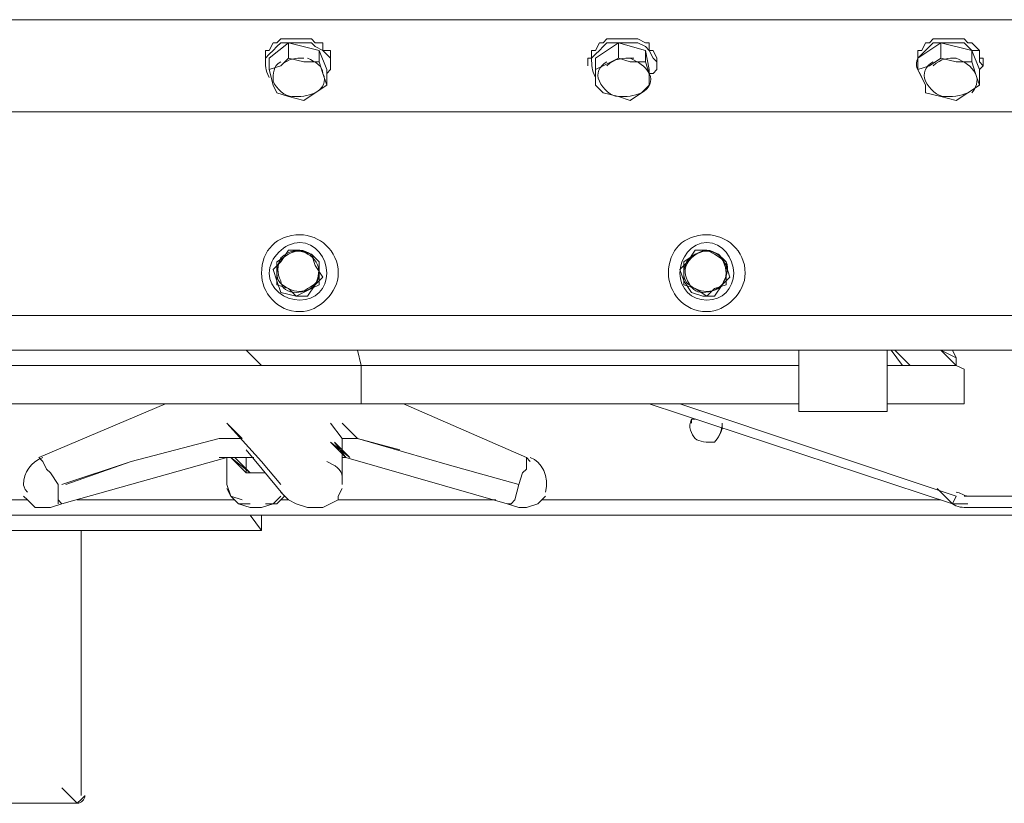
# Model space of a CAD drawing. Header units: millimetres. Extents: x -300186 to 535068, y -28581 to 763298.
# Tile 308 of 405: x 12776 to 13079, y 327925 to 328165. Entities that reach past the tile are written whole.
import ezdxf

# ---------------------------------------------------------------- set-up
doc = ezdxf.new("R2010")
doc.units = ezdxf.units.MM
doc.header["$LTSCALE"] = 10
doc.layers.add('koty', color=6, linetype='Continuous', lineweight=9)
doc.layers.add('NS_tenka', color=252, linetype='Continuous', lineweight=18)
doc.layers.add('popisky', color=6, linetype='Continuous')

# ---------------------------------------------------------------- blocks, each defined once
blk = doc.blocks.new('A$C12ac11e3')
at = {"layer": 'NS_tenka'}
for p, q in [((-869.83, 3847.74), (-17.82, 3847.74)), ((-17.82, 3847.74), (-869.83, 3847.74)), ((-700.13, 3840.67), (-698.95, 3841.85)), ((-698.95, 3841.85), (-696.6, 3841.85)), ((-696.6, 3841.85), (-694.24, 3841.85)), ((-694.24, 3841.85), (-693.06, 3841.85)), ((-693.06, 3841.85), (-690.7, 3841.85)), ((-690.7, 3841.85), (-689.53, 3841.85)), ((-689.53, 3841.85), (-688.35, 3840.67)), ((-599.96, 3840.67), (-598.79, 3841.85)), ((-598.79, 3841.85), (-596.43, 3841.85)), ((-596.43, 3841.85), (-595.25, 3841.85)), ((-595.25, 3841.85), (-592.89, 3841.85)), ((-592.89, 3841.85), (-591.72, 3841.85)), ((-591.72, 3841.85), (-589.36, 3841.85)), ((-589.36, 3841.85), (-587, 3840.67)), ((-499.8, 3840.67), (-498.62, 3841.85)), ((-498.62, 3841.85), (-497.44, 3841.85)), ((-497.44, 3841.85), (-495.08, 3841.85)), ((-495.08, 3841.85), (-492.73, 3841.85)), ((-492.73, 3841.85), (-491.55, 3841.85)), ((-491.55, 3841.85), (-489.19, 3841.85)), ((-489.19, 3841.85), (-488.01, 3840.67)), ((-702.49, 3835.96), (-696.6, 3840.67)), ((-702.49, 3838.31), (-701.31, 3840.67)), ((-701.31, 3840.67), (-700.13, 3840.67)), ((-701.31, 3838.31), (-700.13, 3839.49)), ((-700.13, 3839.49), (-698.95, 3840.67)), ((-698.95, 3840.67), (-696.6, 3840.67)), ((-696.6, 3840.67), (-696.6, 3835.96)), ((-696.6, 3840.67), (-687.17, 3838.31)), ((-696.6, 3840.67), (-694.24, 3840.67)), ((-694.24, 3840.67), (-693.06, 3840.67)), ((-693.06, 3840.67), (-690.7, 3840.67)), ((-690.7, 3840.67), (-689.53, 3840.67)), ((-689.53, 3840.67), (-688.35, 3839.49)), ((-688.35, 3840.67), (-685.99, 3840.67)), ((-688.35, 3839.49), (-685.99, 3838.31)), ((-685.99, 3840.67), (-685.99, 3838.31)), ((-602.32, 3835.96), (-595.25, 3840.67)), ((-602.32, 3838.31), (-601.14, 3840.67)), ((-601.14, 3840.67), (-599.96, 3840.67)), ((-601.14, 3838.31), (-599.96, 3839.49)), ((-599.96, 3839.49), (-598.79, 3840.67)), ((-598.79, 3840.67), (-596.43, 3840.67)), ((-596.43, 3840.67), (-595.25, 3840.67)), ((-595.25, 3840.67), (-595.25, 3835.96)), ((-595.25, 3840.67), (-587, 3838.31)), ((-595.25, 3840.67), (-592.89, 3840.67)), ((-592.89, 3840.67), (-591.72, 3840.67)), ((-591.72, 3840.67), (-589.36, 3840.67)), ((-589.36, 3840.67), (-587, 3839.49)), ((-587, 3840.67), (-585.82, 3840.67)), ((-587, 3839.49), (-585.82, 3838.31)), ((-585.82, 3840.67), (-585.82, 3838.31)), ((-503.33, 3835.96), (-496.26, 3840.67)), ((-502.15, 3838.31), (-500.98, 3840.67)), ((-500.98, 3840.67), (-499.8, 3840.67)), ((-500.98, 3838.31), (-499.8, 3839.49)), ((-499.8, 3839.49), (-498.62, 3840.67)), ((-498.62, 3840.67), (-497.44, 3840.67)), ((-497.44, 3840.67), (-495.08, 3840.67)), ((-496.26, 3840.67), (-496.26, 3835.96)), ((-496.26, 3840.67), (-486.84, 3838.31)), ((-495.08, 3840.67), (-492.73, 3840.67)), ((-492.73, 3840.67), (-491.55, 3840.67)), ((-491.55, 3840.67), (-489.19, 3840.67)), ((-489.19, 3840.67), (-488.01, 3839.49)), ((-488.01, 3840.67), (-486.84, 3840.67)), ((-488.01, 3839.49), (-486.84, 3838.31)), ((-486.84, 3840.67), (-484.48, 3838.31)), ((-703.67, 3835.96), (-703.67, 3838.31)), ((-703.67, 3838.31), (-702.49, 3838.31)), ((-703.67, 3835.96), (-702.49, 3837.13)), ((-703.67, 3835.96), (-703.67, 3833.6)), ((-703.67, 3834.78), (-703.67, 3835.96)), ((-703.67, 3835.96), (-703.67, 3835.96)), ((-702.49, 3837.13), (-701.31, 3838.31)), ((-702.49, 3832.42), (-702.49, 3835.96)), ((-696.6, 3835.96), (-698.95, 3833.6)), ((-691.88, 3834.78), (-696.6, 3835.96)), ((-696.6, 3835.96), (-696.6, 3835.96)), ((-687.17, 3838.31), (-687.17, 3834.78)), ((-687.17, 3838.31), (-684.81, 3832.42)), ((-685.99, 3838.31), (-685.99, 3838.31)), ((-685.99, 3838.31), (-683.63, 3835.96)), ((-685.99, 3838.31), (-683.63, 3838.31)), ((-683.63, 3838.31), (-683.63, 3835.96)), ((-683.63, 3833.6), (-683.63, 3835.96)), ((-683.63, 3835.96), (-683.63, 3835.96)), ((-683.63, 3835.96), (-683.63, 3834.78)), ((-683.63, 3835.96), (-683.63, 3835.96)), ((-604.68, 3835.96), (-604.68, 3833.6)), ((-604.68, 3835.96), (-603.5, 3835.96)), ((-603.5, 3835.96), (-603.5, 3838.31)), ((-603.5, 3838.31), (-602.32, 3838.31)), ((-603.5, 3835.96), (-602.32, 3837.13)), ((-603.5, 3834.78), (-603.5, 3835.96)), ((-602.32, 3837.13), (-601.14, 3838.31)), ((-602.32, 3832.42), (-602.32, 3835.96)), ((-595.25, 3835.96), (-599.96, 3833.6)), ((-591.72, 3834.78), (-595.25, 3835.96)), ((-595.25, 3835.96), (-595.25, 3835.96)), ((-587, 3838.31), (-587, 3834.78)), ((-587, 3838.31), (-585.82, 3832.42)), ((-585.82, 3838.31), (-585.82, 3838.31)), ((-585.82, 3838.31), (-584.64, 3835.96)), ((-585.82, 3838.31), (-584.64, 3838.31)), ((-584.64, 3838.31), (-583.47, 3835.96)), ((-584.64, 3835.96), (-583.47, 3834.78)), ((-583.47, 3833.6), (-583.47, 3835.96)), ((-583.47, 3835.96), (-583.47, 3835.96)), ((-583.47, 3835.96), (-583.47, 3835.96)), ((-503.33, 3835.96), (-503.33, 3838.31)), ((-503.33, 3838.31), (-502.15, 3838.31)), ((-503.33, 3835.96), (-502.15, 3837.13)), ((-503.33, 3835.96), (-503.33, 3833.6)), ((-503.33, 3832.42), (-503.33, 3835.96)), ((-503.33, 3834.78), (-503.33, 3835.96)), ((-503.33, 3835.96), (-503.33, 3835.96)), ((-502.15, 3837.13), (-500.98, 3838.31)), ((-496.26, 3835.96), (-499.8, 3833.6)), ((-491.55, 3834.78), (-496.26, 3835.96)), ((-496.26, 3835.96), (-496.26, 3835.96)), ((-486.84, 3838.31), (-486.84, 3834.78)), ((-486.84, 3838.31), (-484.48, 3832.42)), ((-486.84, 3838.31), (-484.48, 3838.31)), ((-484.48, 3838.31), (-484.48, 3835.96)), ((-484.48, 3838.31), (-484.48, 3838.31)), ((-484.48, 3838.31), (-484.48, 3835.96)), ((-484.48, 3835.96), (-484.48, 3834.78)), ((-484.48, 3835.96), (-483.3, 3835.96)), ((-483.3, 3833.6), (-483.3, 3835.96)), ((-483.3, 3835.96), (-483.3, 3835.96)), ((-703.67, 3833.6), (-703.67, 3833.6)), ((-698.95, 3833.6), (-702.49, 3832.42)), ((-687.17, 3834.78), (-691.88, 3834.78)), ((-685.99, 3831.24), (-687.17, 3834.78)), ((-687.17, 3834.78), (-687.17, 3834.78)), ((-683.63, 3834.78), (-683.63, 3833.6)), ((-683.63, 3833.6), (-683.63, 3832.42)), ((-604.68, 3833.6), (-604.68, 3833.6)), ((-599.96, 3833.6), (-602.32, 3832.42)), ((-587, 3834.78), (-591.72, 3834.78)), ((-585.82, 3831.24), (-587, 3834.78)), ((-587, 3834.78), (-587, 3834.78)), ((-583.47, 3834.78), (-583.47, 3833.6)), ((-583.47, 3833.6), (-583.47, 3832.42)), ((-503.33, 3833.6), (-503.33, 3833.6)), ((-499.8, 3833.6), (-503.33, 3832.42)), ((-486.84, 3834.78), (-491.55, 3834.78)), ((-485.66, 3831.24), (-486.84, 3834.78)), ((-486.84, 3834.78), (-486.84, 3834.78)), ((-484.48, 3834.78), (-483.3, 3833.6)), ((-483.3, 3833.6), (-484.48, 3832.42)), ((-702.49, 3832.42), (-701.31, 3827.71)), ((-684.81, 3827.71), (-685.99, 3831.24)), ((-684.81, 3832.42), (-684.81, 3827.71)), ((-683.63, 3832.42), (-684.81, 3831.24)), ((-602.32, 3832.42), (-602.32, 3827.71)), ((-585.82, 3832.42), (-585.82, 3827.71)), ((-585.82, 3827.71), (-585.82, 3831.24)), ((-584.64, 3831.24), (-585.82, 3831.24)), ((-583.47, 3832.42), (-584.64, 3831.24)), ((-503.33, 3832.42), (-500.98, 3827.71)), ((-484.48, 3827.71), (-485.66, 3831.24)), ((-484.48, 3832.42), (-484.48, 3827.71)), ((-484.48, 3832.42), (-484.48, 3831.24)), ((-701.31, 3827.71), (-701.31, 3827.71)), ((-701.31, 3827.71), (-700.13, 3825.35)), ((-688.35, 3825.35), (-684.81, 3827.71)), ((-684.81, 3827.71), (-684.81, 3827.71)), ((-602.32, 3827.71), (-602.32, 3827.71)), ((-602.32, 3827.71), (-599.96, 3825.35)), ((-588.18, 3825.35), (-585.82, 3827.71)), ((-585.82, 3827.71), (-585.82, 3827.71)), ((-500.98, 3827.71), (-500.98, 3827.71)), ((-500.98, 3827.71), (-500.98, 3825.35)), ((-488.01, 3825.35), (-484.48, 3827.71)), ((-484.48, 3827.71), (-484.48, 3827.71)), ((-700.13, 3825.35), (-696.6, 3824.17)), ((-696.6, 3824.17), (-691.88, 3822.99)), ((-691.88, 3822.99), (-688.35, 3825.35)), ((-599.96, 3825.35), (-595.25, 3824.17)), ((-595.25, 3824.17), (-591.72, 3822.99)), ((-591.72, 3822.99), (-588.18, 3825.35)), ((-500.98, 3825.35), (-496.26, 3824.17)), ((-496.26, 3824.17), (-491.55, 3822.99)), ((-491.55, 3822.99), (-488.01, 3825.35)), ((-909.89, 3819.46), (22.25, 3819.46)), ((-696.6, 3775.86), (-700.13, 3773.5)), ((-696.6, 3777.03), (-698.95, 3773.5)), ((-694.24, 3777.03), (-696.6, 3775.86)), ((-693.06, 3777.03), (-696.6, 3777.03)), ((-689.53, 3775.86), (-694.24, 3777.03)), ((-689.53, 3775.86), (-693.06, 3777.03)), ((-687.17, 3773.5), (-689.53, 3775.86)), ((-688.35, 3772.32), (-689.53, 3775.86)), ((-571.68, 3775.86), (-575.22, 3773.5)), ((-571.68, 3777.03), (-574.04, 3773.5)), ((-568.15, 3777.03), (-571.68, 3775.86)), ((-568.15, 3777.03), (-571.68, 3777.03)), ((-565.79, 3775.86), (-568.15, 3777.03)), ((-564.61, 3775.86), (-568.15, 3777.03)), ((-562.25, 3773.5), (-565.79, 3775.86)), ((-562.25, 3772.32), (-564.61, 3775.86)), ((-698.95, 3773.5), (-701.31, 3771.14)), ((-700.13, 3773.5), (-700.13, 3769.96)), ((-685.99, 3768.78), (-688.35, 3772.32)), ((-687.17, 3769.96), (-687.17, 3773.5)), ((-574.04, 3773.5), (-576.4, 3771.14)), ((-575.22, 3773.5), (-575.22, 3769.96)), ((-562.25, 3769.96), (-562.25, 3773.5)), ((-561.08, 3768.78), (-562.25, 3772.32)), ((-701.31, 3771.14), (-700.13, 3767.61)), ((-700.13, 3769.96), (-700.13, 3766.43)), ((-687.17, 3766.43), (-687.17, 3769.96)), ((-576.4, 3771.14), (-575.22, 3767.61)), ((-575.22, 3769.96), (-575.22, 3766.43)), ((-562.25, 3766.43), (-562.25, 3769.96)), ((-700.13, 3767.61), (-698.95, 3764.07)), ((-700.13, 3766.43), (-696.6, 3765.25)), ((-690.7, 3762.89), (-688.35, 3766.43)), ((-689.53, 3765.25), (-687.17, 3766.43)), ((-688.35, 3766.43), (-685.99, 3768.78)), ((-575.22, 3767.61), (-572.86, 3764.07)), ((-575.22, 3766.43), (-571.68, 3765.25)), ((-565.79, 3765.25), (-562.25, 3766.43)), ((-565.79, 3762.89), (-563.43, 3766.43)), ((-563.43, 3766.43), (-561.08, 3768.78)), ((-698.95, 3764.07), (-694.24, 3762.89)), ((-696.6, 3765.25), (-694.24, 3762.89)), ((-694.24, 3762.89), (-689.53, 3765.25)), ((-572.86, 3764.07), (-569.33, 3762.89)), ((-571.68, 3765.25), (-568.15, 3762.89)), ((-568.15, 3762.89), (-565.79, 3765.25)), ((-694.24, 3762.89), (-690.7, 3762.89)), ((-569.33, 3762.89), (-565.79, 3762.89)), ((-934.64, 3757), (46.99, 3757)), ((54.06, 3746.39), (-941.71, 3746.39)), ((-704.84, 3741.68), (-709.56, 3746.39)), ((-709.56, 3746.39), (-709.56, 3746.39)), ((-675.38, 3746.39), (-674.21, 3741.68)), ((-539.86, 3746.39), (-539.86, 3727.54)), ((-512.76, 3727.54), (-512.76, 3746.39)), ((-512.76, 3746.39), (-512.76, 3746.39)), ((-508.05, 3741.68), (-511.58, 3746.39)), ((-511.58, 3746.39), (-511.58, 3746.39)), ((-508.05, 3741.68), (-511.58, 3746.39)), ((-511.58, 3746.39), (-511.58, 3746.39)), ((-505.69, 3741.68), (-510.4, 3746.39)), ((-510.4, 3746.39), (-510.4, 3746.39)), ((-505.69, 3741.68), (-510.4, 3746.39)), ((-510.4, 3746.39), (-510.4, 3746.39)), ((-491.55, 3741.68), (-496.26, 3746.39)), ((-496.26, 3746.39), (-491.55, 3744.04)), ((-491.55, 3744.04), (-492.73, 3746.39)), ((-491.55, 3744.04), (-492.73, 3746.39)), ((-491.55, 3741.68), (-491.55, 3744.04)), ((-793.23, 3741.68), (-769.66, 3741.68)), ((-769.66, 3741.68), (-792.05, 3741.68)), ((-760.23, 3741.68), (-780.26, 3741.68)), ((-769.66, 3741.68), (-723.7, 3741.68)), ((-723.7, 3741.68), (-769.66, 3741.68)), ((-717.81, 3741.68), (-760.23, 3741.68)), ((-723.7, 3741.68), (-674.21, 3741.68)), ((-674.21, 3741.68), (-723.7, 3741.68)), ((-674.21, 3741.68), (-717.81, 3741.68)), ((-674.21, 3741.68), (-674.21, 3740.5)), ((-674.21, 3741.68), (-674.21, 3741.68)), ((-674.21, 3741.68), (-674.21, 3741.68)), ((-635.32, 3741.68), (-674.21, 3741.68)), ((-667.13, 3741.68), (-674.21, 3741.68)), ((-674.21, 3741.68), (-674.21, 3741.68)), ((-635.32, 3741.68), (-674.21, 3741.68)), ((-674.21, 3740.5), (-674.21, 3729.9)), ((-599.96, 3741.68), (-635.32, 3741.68)), ((-617.64, 3741.68), (-635.32, 3741.68)), ((-599.96, 3741.68), (-617.64, 3741.68)), ((-583.47, 3741.68), (-599.96, 3741.68)), ((-583.47, 3741.68), (-599.96, 3741.68)), ((-568.15, 3741.68), (-583.47, 3741.68)), ((-568.15, 3741.68), (-583.47, 3741.68)), ((-554.01, 3741.68), (-568.15, 3741.68)), ((-554.01, 3741.68), (-568.15, 3741.68)), ((-539.86, 3741.68), (-554.01, 3741.68)), ((-539.86, 3741.68), (-554.01, 3741.68)), ((-505.69, 3741.68), (-512.76, 3741.68)), ((-505.69, 3741.68), (-512.76, 3741.68)), ((-512.76, 3741.68), (-505.69, 3741.68)), ((-499.8, 3741.68), (-505.69, 3741.68)), ((-499.8, 3741.68), (-505.69, 3741.68)), ((-505.69, 3741.68), (-499.8, 3741.68)), ((-495.08, 3741.68), (-499.8, 3741.68)), ((-495.08, 3741.68), (-499.8, 3741.68)), ((-499.8, 3741.68), (-496.26, 3741.68)), ((-496.26, 3741.68), (-493.91, 3741.68)), ((-492.73, 3741.68), (-495.08, 3741.68)), ((-492.73, 3741.68), (-495.08, 3741.68)), ((-491.55, 3741.68), (-493.91, 3741.68)), ((-493.91, 3741.68), (-493.91, 3741.68)), ((-491.55, 3741.68), (-492.73, 3741.68)), ((-492.73, 3741.68), (-492.73, 3741.68)), ((-489.19, 3740.5), (-491.55, 3741.68)), ((-491.55, 3741.68), (-491.55, 3741.68)), ((-489.19, 3740.5), (-491.55, 3741.68)), ((-489.19, 3729.9), (-489.19, 3740.5)), ((-770.84, 3729.9), (-793.23, 3729.9)), ((-769.66, 3729.9), (-793.23, 3729.9)), ((-734.31, 3729.9), (-773.19, 3713.4)), ((-723.7, 3729.9), (-770.84, 3729.9)), ((-722.52, 3729.9), (-769.66, 3729.9)), ((-674.21, 3729.9), (-723.7, 3729.9)), ((-674.21, 3729.9), (-722.52, 3729.9)), ((-635.32, 3729.9), (-674.21, 3729.9)), ((-635.32, 3729.9), (-674.21, 3729.9)), ((-623.53, 3713.4), (-661.24, 3729.9)), ((-599.96, 3729.9), (-635.32, 3729.9)), ((-599.96, 3729.9), (-635.32, 3729.9)), ((-583.47, 3729.9), (-599.96, 3729.9)), ((-583.47, 3729.9), (-599.96, 3729.9)), ((-585.82, 3729.9), (-492.73, 3699.26)), ((-492.73, 3699.26), (-585.82, 3729.9)), ((-568.15, 3729.9), (-583.47, 3729.9)), ((-568.15, 3729.9), (-583.47, 3729.9)), ((-576.4, 3729.9), (-491.55, 3701.61)), ((-554.01, 3729.9), (-568.15, 3729.9)), ((-554.01, 3729.9), (-568.15, 3729.9)), ((-539.86, 3729.9), (-554.01, 3729.9)), ((-539.86, 3729.9), (-554.01, 3729.9)), ((-539.86, 3727.54), (-538.69, 3727.54)), ((-539.86, 3727.54), (-539.86, 3727.54)), ((-539.86, 3727.54), (-512.76, 3727.54)), ((-538.69, 3727.54), (-538.69, 3727.54)), ((-513.94, 3727.54), (-538.69, 3727.54)), ((-538.69, 3727.54), (-538.69, 3727.54)), ((-513.94, 3727.54), (-512.76, 3727.54)), ((-505.69, 3729.9), (-512.76, 3729.9)), ((-504.51, 3729.9), (-512.76, 3729.9)), ((-512.76, 3727.54), (-512.76, 3727.54)), ((-512.76, 3727.54), (-512.76, 3727.54)), ((-498.62, 3729.9), (-505.69, 3729.9)), ((-498.62, 3729.9), (-504.51, 3729.9)), ((-493.91, 3729.9), (-498.62, 3729.9)), ((-493.91, 3729.9), (-498.62, 3729.9)), ((-492.73, 3729.9), (-493.91, 3729.9)), ((-492.73, 3729.9), (-493.91, 3729.9)), ((-489.19, 3729.9), (-492.73, 3729.9)), ((-492.73, 3729.9), (-492.73, 3729.9)), ((-489.19, 3729.9), (-492.73, 3729.9)), ((-492.73, 3729.9), (-492.73, 3729.9)), ((-710.74, 3719.29), (-715.45, 3724)), ((-715.45, 3724), (-704.84, 3712.22)), ((-680.1, 3719.29), (-683.63, 3724)), ((-675.38, 3719.29), (-680.1, 3724)), ((-571.68, 3725.18), (-572.86, 3725.18)), ((-572.86, 3725.18), (-572.86, 3724)), ((-572.86, 3724), (-572.86, 3725.18)), ((-744.91, 3712.22), (-717.81, 3719.29)), ((-717.81, 3719.29), (-744.91, 3712.22)), ((-717.81, 3719.29), (-716.63, 3719.29)), ((-716.63, 3719.29), (-713.09, 3719.29)), ((-713.09, 3719.29), (-710.74, 3719.29)), ((-678.92, 3713.4), (-683.63, 3718.11)), ((-683.63, 3718.11), (-677.74, 3713.4)), ((-677.74, 3713.4), (-682.45, 3718.11)), ((-682.45, 3718.11), (-678.92, 3713.4)), ((-680.1, 3705.15), (-680.1, 3719.29)), ((-680.1, 3719.29), (-680.1, 3719.29)), ((-680.1, 3712.22), (-680.1, 3719.29)), ((-680.1, 3719.29), (-677.74, 3719.29)), ((-677.74, 3719.29), (-675.38, 3719.29)), ((-675.38, 3719.29), (-675.38, 3719.29)), ((-675.38, 3719.29), (-675.38, 3719.29)), ((-675.38, 3719.29), (-662.42, 3715.76)), ((-647.1, 3711.04), (-675.38, 3719.29)), ((-709.56, 3715.76), (-697.77, 3701.61)), ((-662.42, 3715.76), (-662.42, 3715.76)), ((-773.19, 3713.4), (-773.19, 3713.4)), ((-772.02, 3712.22), (-773.19, 3713.4)), ((-770.84, 3709.86), (-772.02, 3712.22)), ((-766.12, 3699.26), (-715.45, 3713.4)), ((-766.12, 3705.15), (-744.91, 3712.22)), ((-744.91, 3712.22), (-764.94, 3705.15)), ((-714.27, 3713.4), (-717.81, 3713.4)), ((-717.81, 3713.4), (-717.81, 3713.4)), ((-716.63, 3713.4), (-715.45, 3713.4)), ((-715.45, 3713.4), (-715.45, 3705.15)), ((-715.45, 3713.4), (-715.45, 3713.4)), ((-709.56, 3708.68), (-714.27, 3713.4)), ((-714.27, 3713.4), (-708.38, 3708.68)), ((-711.92, 3713.4), (-714.27, 3713.4)), ((-708.38, 3708.68), (-713.09, 3713.4)), ((-713.09, 3713.4), (-713.09, 3713.4)), ((-708.38, 3708.68), (-713.09, 3713.4)), ((-713.09, 3713.4), (-713.09, 3713.4)), ((-708.38, 3708.68), (-713.09, 3713.4)), ((-713.09, 3713.4), (-713.09, 3713.4)), ((-710.74, 3713.4), (-711.92, 3713.4)), ((-708.38, 3713.4), (-710.74, 3713.4)), ((-710.74, 3713.4), (-710.74, 3713.4)), ((-709.56, 3713.4), (-709.56, 3708.68)), ((-707.2, 3713.4), (-708.38, 3713.4)), ((-708.38, 3713.4), (-708.38, 3713.4)), ((-704.84, 3712.22), (-698.95, 3705.15)), ((-680.1, 3713.4), (-678.92, 3713.4)), ((-680.1, 3705.15), (-680.1, 3712.22)), ((-678.92, 3713.4), (-629.43, 3699.26)), ((-622.35, 3712.22), (-623.53, 3713.4)), ((-623.53, 3713.4), (-623.53, 3712.22)), ((-623.53, 3712.22), (-623.53, 3709.86)), ((-623.53, 3712.22), (-623.53, 3709.86)), ((-769.66, 3708.68), (-770.84, 3709.86)), ((-625.89, 3705.15), (-647.1, 3711.04)), ((-623.53, 3709.86), (-624.71, 3708.68)), ((-623.53, 3709.86), (-624.71, 3708.68)), ((-767.3, 3705.15), (-769.66, 3708.68)), ((-709.56, 3708.68), (-709.56, 3708.68)), ((-708.38, 3708.68), (-709.56, 3708.68)), ((-708.38, 3708.68), (-708.38, 3708.68)), ((-708.38, 3708.68), (-707.2, 3708.68)), ((-708.38, 3708.68), (-703.67, 3708.68)), ((-707.2, 3708.68), (-708.38, 3708.68)), ((-708.38, 3708.68), (-708.38, 3708.68)), ((-707.2, 3708.68), (-703.67, 3708.68)), ((-703.67, 3708.68), (-707.2, 3708.68)), ((-624.71, 3708.68), (-625.89, 3705.15)), ((-624.71, 3708.68), (-625.89, 3705.15)), ((-767.3, 3700.44), (-767.3, 3705.15)), ((-767.3, 3700.44), (-767.3, 3703.97)), ((-715.45, 3705.15), (-715.45, 3705.15)), ((-714.27, 3701.61), (-715.45, 3705.15)), ((-715.45, 3703.97), (-714.27, 3701.61)), ((-698.95, 3702.79), (-696.6, 3700.44)), ((-681.28, 3701.61), (-680.1, 3703.97)), ((-625.89, 3705.15), (-627.07, 3700.44)), ((-625.89, 3705.15), (-627.07, 3700.44)), ((-492.73, 3699.26), (-497.44, 3703.97)), ((-776.73, 3700.44), (-900.46, 3700.44)), ((-777.91, 3701.61), (-776.73, 3700.44)), ((-776.73, 3700.44), (-774.37, 3698.08)), ((-767.3, 3699.26), (-767.3, 3700.44)), ((-766.12, 3699.26), (-767.3, 3700.44)), ((-713.09, 3700.44), (-761.41, 3700.44)), ((-761.41, 3700.44), (-761.41, 3700.44)), ((-714.27, 3701.61), (-711.92, 3699.26)), ((-710.74, 3700.44), (-714.27, 3701.61)), ((-701.31, 3699.26), (-698.95, 3701.61)), ((-698.95, 3700.44), (-700.13, 3699.26)), ((-698.95, 3700.44), (-697.77, 3701.61)), ((-696.6, 3700.44), (-698.95, 3700.44)), ((-698.95, 3700.44), (-698.95, 3700.44)), ((-697.77, 3701.61), (-697.77, 3701.61)), ((-697.77, 3701.61), (-697.77, 3701.61)), ((-696.6, 3700.44), (-694.24, 3699.26)), ((-685.99, 3698.08), (-681.28, 3700.44)), ((-681.28, 3700.44), (-681.28, 3701.61)), ((-632.96, 3700.44), (-681.28, 3700.44)), ((-681.28, 3700.44), (-681.28, 3700.44)), ((-627.07, 3700.44), (-628.25, 3699.26)), ((-627.07, 3700.44), (-628.25, 3699.26)), ((-620, 3699.26), (-617.64, 3701.61)), ((-496.26, 3700.44), (-618.82, 3700.44)), ((-618.82, 3700.44), (-618.82, 3700.44)), ((-491.55, 3701.61), (-492.73, 3699.26)), ((-489.19, 3701.61), (-467.98, 3701.61)), ((-774.37, 3698.08), (-772.02, 3698.08)), ((-772.02, 3698.08), (-769.66, 3698.08)), ((-769.66, 3698.08), (-766.12, 3699.26)), ((-711.92, 3699.26), (-708.38, 3698.08)), ((-708.38, 3699.26), (-711.92, 3699.26)), ((-711.92, 3699.26), (-711.92, 3699.26)), ((-708.38, 3698.08), (-704.84, 3698.08)), ((-704.84, 3698.08), (-701.31, 3699.26)), ((-700.13, 3699.26), (-703.67, 3699.26)), ((-694.24, 3699.26), (-690.7, 3698.08)), ((-690.7, 3698.08), (-685.99, 3698.08)), ((-629.43, 3699.26), (-625.89, 3698.08)), ((-629.43, 3699.26), (-629.43, 3699.26)), ((-628.25, 3699.26), (-629.43, 3699.26)), ((-625.89, 3698.08), (-623.53, 3698.08)), ((-623.53, 3698.08), (-620, 3699.26)), ((-489.19, 3698.08), (-467.98, 3698.08)), ((-489.19, 3698.08), (-467.98, 3698.08)), ((59.96, 3695.72), (-947.6, 3695.72)), ((-704.84, 3691.01), (-708.38, 3695.72)), ((-704.84, 3695.72), (-704.84, 3691.01)), ((-704.84, 3695.72), (-704.84, 3691.01)), ((-704.84, 3691.01), (-947.6, 3691.01)), ((-760.23, 3691.01), (-760.23, 3609.7)), ((-760.23, 3609.7), (-760.23, 3691.01)), ((-761.41, 3607.34), (-766.12, 3612.05)), ((-766.12, 3612.05), (-766.12, 3612.05)), ((-1039.52, 3607.34), (-761.41, 3607.34)), ((-761.41, 3607.34), (-761.41, 3607.34))]:
    blk.add_line(p, q, dxfattribs=at)
for points in [[(-703.67, 3835.96), (-703.67, 3833.6), (-703.67, 3832.42), (-702.49, 3830.06)], [(-691.88, 3835.96), (-694.24, 3835.96), (-696.6, 3835.96), (-698.95, 3833.6)], [(-685.99, 3831.24), (-685.99, 3833.6), (-688.35, 3834.78), (-690.7, 3835.96)], [(-603.5, 3835.96), (-603.5, 3833.6), (-603.5, 3832.42), (-602.32, 3830.06)], [(-590.54, 3835.96), (-594.07, 3835.96), (-596.43, 3835.96), (-598.79, 3833.6)], [(-585.82, 3831.24), (-587, 3833.6), (-589.36, 3834.78), (-591.72, 3835.96)], [(-503.33, 3835.96), (-504.51, 3833.6), (-503.33, 3832.42), (-502.15, 3830.06)], [(-491.55, 3835.96), (-493.91, 3835.96), (-496.26, 3835.96), (-498.62, 3833.6)], [(-485.66, 3831.24), (-486.84, 3833.6), (-489.19, 3834.78), (-491.55, 3835.96)], [(-698.95, 3834.78), (-701.31, 3833.6), (-701.31, 3831.24), (-701.31, 3828.88)], [(-598.79, 3834.78), (-601.14, 3833.6), (-602.32, 3831.24), (-601.14, 3828.88)], [(-498.62, 3834.78), (-500.98, 3833.6), (-502.15, 3831.24), (-500.98, 3828.88)], [(-688.35, 3825.35), (-685.99, 3826.53), (-684.81, 3828.88), (-685.99, 3831.24)], [(-588.18, 3825.35), (-585.82, 3826.53), (-584.64, 3828.88), (-585.82, 3831.24)], [(-486.84, 3825.35), (-485.66, 3826.53), (-484.48, 3828.88), (-485.66, 3831.24)], [(-701.31, 3828.88), (-700.13, 3826.53), (-697.77, 3824.17), (-695.42, 3824.17)], [(-601.14, 3828.88), (-599.96, 3826.53), (-597.61, 3824.17), (-595.25, 3824.17)], [(-500.98, 3828.88), (-499.8, 3826.53), (-497.44, 3824.17), (-495.08, 3824.17)], [(-695.42, 3824.17), (-693.06, 3824.17), (-690.7, 3824.17), (-688.35, 3825.35)], [(-595.25, 3824.17), (-592.89, 3824.17), (-590.54, 3824.17), (-588.18, 3825.35)], [(-496.26, 3824.17), (-492.73, 3824.17), (-490.37, 3824.17), (-488.01, 3825.35)], [(-696.6, 3775.86), (-698.95, 3774.68), (-700.13, 3772.32), (-700.13, 3769.96)], [(-693.06, 3777.03), (-695.42, 3777.03), (-697.77, 3775.86), (-698.95, 3774.68)], [(-690.7, 3775.86), (-691.88, 3777.03), (-694.24, 3777.03), (-696.6, 3775.86)], [(-687.17, 3773.5), (-688.35, 3774.68), (-690.7, 3777.03), (-693.06, 3777.03)], [(-687.17, 3769.96), (-687.17, 3772.32), (-688.35, 3774.68), (-690.7, 3775.86)], [(-571.68, 3775.86), (-574.04, 3774.68), (-575.22, 3772.32), (-575.22, 3769.96)], [(-568.15, 3777.03), (-569.33, 3777.03), (-571.68, 3775.86), (-572.86, 3774.68)], [(-564.61, 3775.86), (-566.97, 3777.03), (-569.33, 3777.03), (-571.68, 3775.86)], [(-562.25, 3773.5), (-563.43, 3774.68), (-565.79, 3777.03), (-568.15, 3777.03)], [(-562.25, 3769.96), (-562.25, 3772.32), (-563.43, 3774.68), (-564.61, 3775.86)], [(-698.95, 3774.68), (-700.13, 3772.32), (-700.13, 3769.96), (-698.95, 3767.61)], [(-688.35, 3766.43), (-687.17, 3768.78), (-687.17, 3771.14), (-687.17, 3773.5)], [(-572.86, 3774.68), (-575.22, 3772.32), (-575.22, 3769.96), (-574.04, 3767.61)], [(-563.43, 3766.43), (-562.25, 3768.78), (-561.08, 3771.14), (-562.25, 3773.5)], [(-700.13, 3769.96), (-700.13, 3767.61), (-698.95, 3766.43), (-696.6, 3765.25)], [(-690.7, 3765.25), (-688.35, 3766.43), (-687.17, 3767.61), (-687.17, 3769.96)], [(-575.22, 3769.96), (-575.22, 3767.61), (-574.04, 3766.43), (-571.68, 3765.25)], [(-564.61, 3765.25), (-563.43, 3766.43), (-562.25, 3767.61), (-562.25, 3769.96)], [(-698.95, 3767.61), (-698.95, 3765.25), (-696.6, 3764.07), (-694.24, 3764.07)], [(-694.24, 3764.07), (-691.88, 3764.07), (-689.53, 3765.25), (-688.35, 3766.43)], [(-574.04, 3767.61), (-572.86, 3765.25), (-571.68, 3764.07), (-569.33, 3764.07)], [(-569.33, 3764.07), (-566.97, 3764.07), (-564.61, 3765.25), (-563.43, 3766.43)], [(-696.6, 3765.25), (-694.24, 3764.07), (-691.88, 3764.07), (-690.7, 3765.25)], [(-571.68, 3765.25), (-569.33, 3764.07), (-566.97, 3764.07), (-564.61, 3765.25)], [(-572.86, 3725.18), (-574.04, 3722.83), (-572.86, 3720.47), (-571.68, 3719.29)], [(-572.86, 3725.18), (-574.04, 3722.83), (-572.86, 3720.47), (-571.68, 3719.29)], [(-772.02, 3713.4), (-775.55, 3712.22), (-777.91, 3708.68), (-777.91, 3705.15)], [(-680.1, 3707.51), (-680.1, 3709.86), (-682.45, 3711.04), (-684.81, 3712.22)], [(-617.64, 3702.79), (-616.46, 3707.51), (-618.82, 3712.22), (-622.35, 3713.4)], [(-715.45, 3706.33), (-715.45, 3706.33), (-715.45, 3705.15), (-715.45, 3705.15)], [(-680.1, 3705.15), (-680.1, 3706.33), (-680.1, 3706.33), (-680.1, 3707.51)], [(-777.91, 3705.15), (-777.91, 3705.15), (-777.91, 3703.97), (-776.73, 3702.79)], [(-491.55, 3702.79), (-490.37, 3702.79), (-489.19, 3701.61), (-488.01, 3701.61)], [(-492.73, 3699.26), (-491.55, 3698.08), (-489.19, 3698.08), (-488.01, 3698.08)], [(-492.73, 3699.26), (-491.55, 3699.26), (-489.19, 3699.26), (-488.01, 3699.26)], [(-761.41, 3607.34), (-760.23, 3607.34), (-759.05, 3608.52), (-759.05, 3609.7)], [(-761.41, 3607.34), (-761.41, 3607.34), (-760.23, 3608.52), (-760.23, 3608.52)]]:
    blk.add_open_spline(points, degree=3, dxfattribs=at)
for points, knots in [([(-681.28, 3769.96), (-681.28, 3777.03), (-687.17, 3781.75), (-693.06, 3781.75), (-693.06, 3781.75), (-700.13, 3781.75), (-704.84, 3777.03), (-704.84, 3769.96), (-704.84, 3769.96), (-704.84, 3764.07), (-700.13, 3758.18), (-693.06, 3758.18), (-693.06, 3758.18), (-687.17, 3758.18), (-681.28, 3764.07), (-681.28, 3769.96)], [0, 0, 0, 0, 0.0625, 0.0625, 0.0625, 0.062501, 0.125, 0.125, 0.125, 0.125001, 0.1875, 0.1875, 0.1875, 0.187501, 1, 1, 1, 1]), ([(-556.36, 3769.96), (-556.36, 3777.03), (-562.25, 3781.75), (-568.15, 3781.75), (-568.15, 3781.75), (-575.22, 3781.75), (-579.93, 3777.03), (-579.93, 3769.96), (-579.93, 3769.96), (-579.93, 3764.07), (-575.22, 3758.18), (-568.15, 3758.18), (-568.15, 3758.18), (-562.25, 3758.18), (-556.36, 3764.07), (-556.36, 3769.96)], [0, 0, 0, 0, 0.0625, 0.0625, 0.0625, 0.062501, 0.125, 0.125, 0.125, 0.125001, 0.1875, 0.1875, 0.1875, 0.187501, 1, 1, 1, 1]), ([(-684.81, 3769.96), (-684.81, 3774.68), (-688.35, 3779.39), (-693.06, 3779.39), (-693.06, 3779.39), (-697.77, 3779.39), (-702.49, 3774.68), (-702.49, 3769.96), (-702.49, 3769.96), (-702.49, 3765.25), (-697.77, 3761.71), (-693.06, 3761.71), (-693.06, 3761.71), (-688.35, 3761.71), (-684.81, 3765.25), (-684.81, 3769.96)], [0, 0, 0, 0, 0.0625, 0.0625, 0.0625, 0.062501, 0.125, 0.125, 0.125, 0.125001, 0.1875, 0.1875, 0.1875, 0.187501, 1, 1, 1, 1]), ([(-559.9, 3769.96), (-559.9, 3774.68), (-563.43, 3779.39), (-568.15, 3779.39), (-568.15, 3779.39), (-572.86, 3779.39), (-576.4, 3774.68), (-576.4, 3769.96), (-576.4, 3769.96), (-576.4, 3765.25), (-572.86, 3761.71), (-568.15, 3761.71), (-568.15, 3761.71), (-563.43, 3761.71), (-559.9, 3765.25), (-559.9, 3769.96)], [0, 0, 0, 0, 0.0625, 0.0625, 0.0625, 0.062501, 0.125, 0.125, 0.125, 0.125001, 0.1875, 0.1875, 0.1875, 0.187501, 1, 1, 1, 1]), ([(-565.79, 3718.11), (-565.79, 3718.11), (-564.61, 3719.29), (-563.43, 3721.65), (-563.43, 3724)], [0.1666667, 0.1666667, 0.1666667, 0.1666667, 0.1666677, 1, 1, 1, 1]), ([(-565.79, 3718.11), (-565.79, 3718.11), (-564.61, 3719.29), (-563.43, 3721.65), (-563.43, 3722.83)], [0.1666667, 0.1666667, 0.1666667, 0.1666667, 0.1666677, 1, 1, 1, 1]), ([(-571.68, 3719.29), (-571.68, 3719.29), (-570.5, 3718.11), (-568.15, 3718.11), (-565.79, 3718.11)], [0.08333334, 0.08333334, 0.08333334, 0.08333334, 0.08333434, 0.16666667, 0.16666667, 0.16666667, 0.16666667]), ([(-571.68, 3719.29), (-571.68, 3719.29), (-570.5, 3718.11), (-568.15, 3718.11), (-565.79, 3718.11)], [0.08333334, 0.08333334, 0.08333334, 0.08333334, 0.08333434, 0.16666667, 0.16666667, 0.16666667, 0.16666667]), ([(-760.23, 3608.52), (-760.23, 3608.52), (-760.23, 3608.52), (-759.05, 3609.7), (-759.05, 3609.7)], [0.125, 0.125, 0.125, 0.125, 0.125001, 1, 1, 1, 1])]:
    blk.add_open_spline(points, degree=3, knots=knots, dxfattribs=at)
blk = doc.blocks.new('podklad')
at = {"layer": 'koty', "color": 252}
blk.add_blockref('A$C12ac11e3', (138541.33, 448055.96), dxfattribs=at)

msp = doc.modelspace()

# ---------------------------------------------------------------- block references
at = {"layer": 'popisky', "lineweight": -3}
msp.add_blockref('podklad', (-124985.783, -123738.236), dxfattribs=at)

doc.saveas('drawing.dxf')
